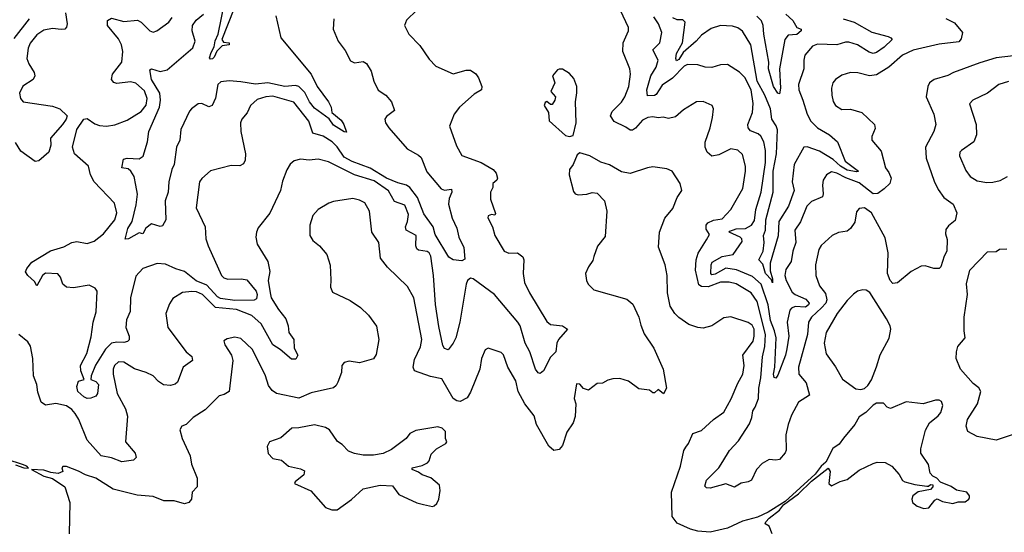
# Model space of a CAD drawing. Extents: x 1493970 to 1595317, y 729910 to 844791.
# Tile 305 of 338: x 1578355 to 1584031, y 801934 to 804889. Entities that reach past the tile are written whole.
import ezdxf

# ---------------------------------------------------------------- set-up
doc = ezdxf.new("R2010")
doc.units = 0

msp = doc.modelspace()

# ---------------------------------------------------------------- linework, layer by layer
at = {"layer": '0CON10XD'}
for points in [[(1581849.9, 804269.9), (1581782.3, 804302.3), (1581761.1, 804335), (1581770.2, 804359.8), (1581825, 804414.4), (1581843.1, 804445), (1581867.1, 804505), (1581876.2, 804575), (1581872.5, 804605), (1581832.9, 804705), (1581834.5, 804755), (1581864.2, 804824.2), (1581865.6, 804845), (1581790.6, 805005)], [(1579589.1, 804950.9), (1579520.4, 804775), (1579529.8, 804759.8), (1579562, 804755), (1579562, 804745), (1579522.2, 804737.8), (1579491.6, 804708.4), (1579477.3, 804672.7), (1579467, 804663), (1579455, 804662), (1579448.9, 804668.9), (1579459.9, 804700.1), (1579476.8, 804733.2), (1579482.2, 804767.8), (1579499.6, 804805), (1579536, 804985)], [(1578409.1, 804895), (1578320.8, 804780.8)], [(1578618.8, 804928.8), (1578629.3, 804865), (1578624.7, 804845.3), (1578615, 804835.6), (1578595, 804832), (1578545, 804838.6), (1578495, 804828.4), (1578455, 804801.4), (1578415, 804754.5), (1578403.3, 804725), (1578396.7, 804665), (1578407.8, 804635), (1578439.6, 804585), (1578443.1, 804565), (1578433.5, 804545), (1578374.2, 804505.8), (1578354.7, 804465), (1578359.1, 804435), (1578375.7, 804415), (1578545, 804391.5), (1578586.2, 804375), (1578628.8, 804335), (1578623.8, 804315), (1578602, 804285), (1578533.3, 804206.7), (1578534.2, 804165), (1578524, 804125), (1578465, 804076), (1578445, 804072), (1578361, 804131), (1578330.5, 804180.5)], [(1580645, 804943.8), (1580584.2, 804885.8), (1580573.8, 804855), (1580598, 804805), (1580661.3, 804741.3), (1580715, 804662), (1580755, 804620.8), (1580855, 804577.5), (1580928.8, 804598.8), (1580955, 804597.5), (1580985, 804577.1), (1581000, 804555), (1581018.8, 804505), (1581016.7, 804485), (1580975, 804459.4), (1580890, 804385), (1580860, 804345), (1580833.3, 804275), (1580872.4, 804162.4), (1580905, 804106.2), (1581015, 804065.4), (1581083.8, 804025), (1581102, 804005), (1581110, 803975), (1581105, 803963.3), (1581083.3, 803945), (1581082.5, 803922.5), (1581068.8, 803895), (1581069.4, 803855), (1581098.8, 803771.2), (1581095, 803762.5), (1581075, 803766.7), (1581055, 803757.5), (1581053.9, 803746.1), (1581081.4, 803695), (1581093.6, 803645), (1581148.6, 803555), (1581175, 803543.6), (1581225, 803544.5), (1581255, 803522), (1581261.1, 803505), (1581257.1, 803425), (1581265.7, 803375), (1581293.3, 803315), (1581395, 803149.2), (1581415, 803131.4), (1581484.1, 803124.1), (1581513.3, 803105), (1581460.6, 803045), (1581451.4, 803025), (1581445.6, 802974.4), (1581415, 802943.8), (1581375.6, 802865), (1581355, 802849.5), (1581343.6, 802853.6), (1581329.2, 802875), (1581296.4, 802975), (1581269.4, 803025), (1581239.8, 803125), (1581226, 803146), (1581092.5, 803305), (1580968.6, 803395), (1580955, 803399.1), (1580936.5, 803385), (1580928.5, 803365), (1580892.7, 803145), (1580868.8, 803055), (1580855, 803024), (1580825, 802986.7), (1580805, 802993.3), (1580795, 803010), (1580771.3, 803121.3), (1580752.6, 803247.4), (1580741.7, 803415), (1580725, 803526), (1580716.1, 803545), (1580705, 803552.2), (1580655, 803560.9), (1580645, 803567.8), (1580639.4, 803585), (1580641.8, 803645), (1580583.1, 803675), (1580580.3, 803695), (1580591.4, 803725), (1580596.8, 803766.8), (1580575, 803819.5), (1580515, 803841.1), (1580482.2, 803902.2), (1580399.3, 803959.3), (1580285.4, 803995.4), (1580135, 804070.6), (1580075, 804084.5), (1580025, 804078.5), (1579975, 804085.8), (1579937.5, 804075), (1579914.4, 804055.6), (1579895.5, 804024.5), (1579870.8, 803959.2), (1579858.5, 803905), (1579796.9, 803773.1), (1579730.9, 803689.1), (1579720.8, 803665), (1579717.5, 803635), (1579724.3, 803595), (1579785.7, 803495), (1579797.3, 803437.3), (1579788.2, 803385), (1579798.9, 803315), (1579805.8, 803285.8), (1579847.8, 803217.7), (1579888.9, 803165), (1579902.9, 803125), (1579907.5, 803085), (1579935.8, 803045.8), (1579937.8, 802995), (1579957.8, 802955), (1579947.1, 802932.9), (1579922.2, 802932.2), (1579857.3, 802987.3), (1579815, 803014.6), (1579747.6, 803135), (1579693.9, 803183.9), (1579605, 803217.5), (1579485, 803230.3), (1579410, 803305), (1579375, 803320), (1579346.9, 803323.1), (1579293.1, 803316.9), (1579238.7, 803281.3), (1579218.7, 803251.3), (1579197.5, 803195), (1579210, 803115), (1579315, 802974.3), (1579346.9, 802946.9), (1579352, 802925), (1579297.1, 802885), (1579265, 802798.8), (1579252.4, 802787.6), (1579225, 802779.4), (1579185, 802783.6), (1579155, 802803.5), (1579124.2, 802835.8), (1579085, 802855.3), (1579016.6, 802876.6), (1578955, 802915.3), (1578924.3, 802915.7), (1578901.5, 802895), (1578894.6, 802875), (1578894.5, 802845), (1578916.4, 802735), (1578964.4, 802645), (1578977, 802603), (1578965.7, 802455.7), (1579020.3, 802390.3), (1579026.2, 802365), (1579011.1, 802348.9), (1578945, 802340.4), (1578885, 802362.2), (1578824.6, 802375), (1578743.8, 802465), (1578696.1, 802585), (1578675, 802617.8), (1578655, 802642.2), (1578625, 802662.7), (1578564.3, 802675.7), (1578505, 802666.7), (1578480, 802685), (1578460.9, 802740.9), (1578454.6, 802785), (1578434.5, 802835.5), (1578432, 802935), (1578417.2, 803007.2), (1578402.8, 803032.7), (1578350.9, 803075)], [(1580166, 804895), (1580163.1, 804835), (1580191.2, 804765), (1580232, 804712), (1580263, 804653), (1580285, 804640), (1580335, 804648.5), (1580355, 804635.8), (1580382.4, 804592.4), (1580396, 804535), (1580422.6, 804482.6), (1580465.5, 804455), (1580498.2, 804415), (1580515.6, 804365), (1580469.1, 804330.9), (1580460, 804315), (1580464.2, 804295), (1580483.1, 804265), (1580588.5, 804145), (1580655, 804109.1), (1580668.9, 804095), (1580701.5, 804011.5), (1580785, 803914), (1580805, 803905.7), (1580845, 803912.5), (1580846.9, 803895), (1580831.4, 803858.6), (1580826.9, 803825), (1580848.6, 803745), (1580875, 803687.5), (1580887.5, 803635), (1580915.7, 803575), (1580922.2, 803507.8), (1580905, 803499), (1580854, 803504), (1580829.7, 803519.7), (1580750.4, 803650.4), (1580739.2, 803695), (1580685, 803769.4), (1580648.7, 803865), (1580605, 803922.7), (1580585, 803935.5), (1580535, 803948.2), (1580469.1, 803975), (1580375, 804033.4), (1580271, 804071), (1580225, 804096.7), (1580186, 804156), (1580155.9, 804185.9), (1580105, 804218.6), (1580045.2, 804235.2), (1580021.6, 804305), (1579935, 804414.7), (1579815, 804447.7), (1579775, 804443.9), (1579725, 804428.5), (1579686, 804395), (1579667, 804353), (1579635.7, 804315), (1579628.5, 804295), (1579630, 804245), (1579657.1, 804115), (1579655, 804080), (1579645, 804057.5), (1579625, 804046.2), (1579575, 804048.1), (1579455, 804018.6), (1579405, 803974.2), (1579391.9, 803955), (1579373.1, 803805), (1579425.4, 803695), (1579428.9, 803625), (1579440.9, 803585), (1579518.2, 803415), (1579531.6, 803401.6), (1579555, 803392.8), (1579634.7, 803395.3), (1579665, 803389.3), (1579718.3, 803325), (1579725.2, 803304.8), (1579720.4, 803279.6), (1579707.3, 803272.7), (1579595, 803271.2), (1579512.2, 803282.2), (1579495, 803292.3), (1579435, 803357.8), (1579373.2, 803383.2), (1579305, 803436.8), (1579255, 803451.9), (1579195, 803480.3), (1579147.3, 803482.7), (1579065, 803455.6), (1579025, 803410.8), (1578993.7, 803286.3), (1578992.4, 803207.6), (1578971.5, 803158.5), (1578966.9, 803115), (1578985.5, 803065.5), (1578985.6, 803044.4), (1578976.4, 803033.6), (1578955, 803027.3), (1578915, 803030), (1578885, 803024.6), (1578849.5, 802990.5), (1578791.7, 802898.3), (1578767.2, 802835), (1578766.4, 802815), (1578795, 802803.2), (1578809.2, 802785), (1578804.2, 802735), (1578795, 802718.8), (1578765, 802706.7), (1578745, 802706), (1578725, 802715.7), (1578691.3, 802745), (1578684.4, 802775), (1578695, 802805.9), (1578727.3, 802815), (1578708, 802865), (1578705.3, 802895), (1578741.5, 802965), (1578768.3, 803061.7), (1578779.6, 803145), (1578795.8, 803205.8), (1578801.1, 803325), (1578791.2, 803341.2), (1578755, 803358.2), (1578665, 803342.5), (1578625, 803347.5), (1578604.2, 803365), (1578591.4, 803405), (1578575, 803424.2), (1578505, 803427.1), (1578486.4, 803413.6), (1578453.9, 803353.9), (1578439.8, 803379.8), (1578401.6, 803415), (1578389.1, 803435), (1578395.9, 803455), (1578425, 803491.9), (1578533, 803557), (1578609.5, 803580.5), (1578655, 803604.6), (1578685, 803609.6), (1578745, 803599.2), (1578785, 803611.5), (1578838.9, 803655), (1578903.6, 803735), (1578915.8, 803775), (1578901.9, 803831.9), (1578784.4, 803954.4), (1578764, 803995), (1578752.2, 804045), (1578671.2, 804115), (1578660, 804155), (1578683.8, 804256.2), (1578725, 804316.7), (1578745, 804320), (1578789.1, 804289.1), (1578815, 804279.2), (1578855, 804275.8), (1578904, 804284), (1578975, 804310), (1579055, 804359.5), (1579084.2, 804395.8), (1579090.3, 804435), (1579075, 804480), (1579025, 804523.8), (1578995, 804530.8), (1578915, 804520.5), (1578898.1, 804528.1), (1578884.6, 804544.6), (1578889.5, 804575), (1578943.2, 804645), (1578949.2, 804705), (1578942.9, 804745), (1578925, 804779.5), (1578861.1, 804855), (1578861.9, 804885), (1578885, 804898.5), (1578955, 804879.6), (1579035, 804886.7), (1579055, 804875.7), (1579105, 804824.3), (1579125, 804817.1), (1579145, 804824.2), (1579215, 804875.8), (1579235, 804901.2)], [(1579832.2, 804912.2), (1579860.9, 804785), (1580036.4, 804575), (1580070, 804505), (1580135, 804416.2), (1580151.4, 804385), (1580155, 804353.3), (1580209.1, 804309.1), (1580224.5, 804285), (1580238.3, 804241.7), (1580225, 804243.3), (1580165, 804281.2), (1580138.5, 804318.5), (1580055, 804379.2), (1580025.4, 804415), (1580000, 804470), (1579965, 804504.1), (1579945, 804509.5), (1579883.3, 804505), (1579785, 804524.5), (1579715, 804517.2), (1579630.8, 804530.8), (1579563, 804537), (1579515, 804531.9), (1579498.1, 804515), (1579485, 804436.7), (1579465, 804394), (1579445, 804386.2), (1579405, 804406.2), (1579385, 804404), (1579345, 804375.8), (1579335, 804362), (1579285, 804256), (1579279.1, 804195), (1579258.9, 804155), (1579245.3, 804055), (1579232.2, 804025), (1579216, 803955), (1579212.1, 803895), (1579194.3, 803845.7), (1579197.5, 803735), (1579179.3, 803700.7), (1579165, 803696.7), (1579115, 803712), (1579083.2, 803686.8), (1579065, 803653.8), (1579045, 803660), (1578982.5, 803625), (1578964.3, 803624.3), (1578977.9, 803685), (1579004.2, 803725.8), (1579027.6, 803822.4), (1579033.9, 803883.9), (1579024.6, 803935.4), (1579014.5, 803985), (1578996.4, 804016.4), (1578979.9, 804029.9), (1578943.3, 804035), (1578954.6, 804085.4), (1578975, 804090), (1579045, 804087.3), (1579067.2, 804102.8), (1579091.7, 804185), (1579099.6, 804245), (1579161.8, 804385), (1579167.4, 804425), (1579163.4, 804465), (1579115.3, 804545), (1579105, 804600), (1579115, 804606.2), (1579165, 804590.6), (1579205, 804600), (1579352.6, 804727.4), (1579366.9, 804765), (1579349, 804825), (1579351, 804855), (1579373.3, 804886.6), (1579415, 804920.9)], [(1583695, 804896), (1583745, 804872), (1583790, 804815), (1583781.7, 804778.3), (1583768.2, 804761.8), (1583655, 804748.6), (1583505, 804713.8), (1583445, 804685.6), (1583364.7, 804615.2), (1583295, 804571.8), (1583255, 804565.4), (1583186.8, 804583.2), (1583145, 804584), (1583095, 804569.2), (1583058, 804545), (1583042.5, 804525), (1583035.7, 804495), (1583037.1, 804455), (1583045, 804417.5), (1583058, 804395), (1583095, 804370.8), (1583145, 804374.3), (1583210, 804355), (1583282, 804285), (1583287.7, 804262.3), (1583267.5, 804215), (1583267.5, 804195), (1583321.4, 804131.4), (1583345.8, 804035), (1583365, 804008.8), (1583378.9, 803975), (1583370.7, 803945), (1583338.9, 803915), (1583302.2, 803887.8), (1583275, 803885.9), (1583195, 803949.4), (1583117.9, 803977.9), (1583065, 804005.2), (1583035, 804012.3), (1583006.7, 803995), (1582987.3, 803965), (1582983.1, 803935), (1582987.7, 803885), (1582982.2, 803867.8), (1582918.9, 803841.1), (1582893.6, 803815), (1582855.7, 803724.3), (1582824.6, 803675), (1582830, 803605), (1582811.8, 803555), (1582802.9, 803495), (1582771.5, 803448.5), (1582765.4, 803415), (1582773.4, 803385), (1582808.9, 803318.9), (1582826.5, 803305), (1582888, 803278), (1582906.5, 803255), (1582903.2, 803245), (1582885, 803231.9), (1582825, 803236.3), (1582803.5, 803226.5), (1582795.2, 803215), (1582778.6, 803145), (1582788.8, 803065), (1582777.8, 802992.2), (1582770.8, 802955), (1582725, 802840), (1582715, 802823.3), (1582705, 802825.8), (1582701.5, 802845), (1582709.2, 802885), (1582715.5, 803055), (1582707.4, 803095), (1582683.4, 803155), (1582670.5, 803245), (1582629.5, 803365), (1582579.4, 803409.4), (1582487.6, 803447.6), (1582425, 803457.2), (1582365, 803422.9), (1582345, 803418.7), (1582338.7, 803425), (1582341.5, 803475), (1582348, 803492), (1582405, 803523.4), (1582468, 803535), (1582519.6, 803610.4), (1582518.9, 803625), (1582508.4, 803635), (1582445, 803664.8), (1582449.1, 803670.9), (1582485, 803682.7), (1582539.1, 803685), (1582574.6, 803705), (1582591.5, 803731.5), (1582599.2, 803795), (1582630.5, 803895), (1582654.4, 804065), (1582654.4, 804135), (1582645.2, 804185.2), (1582627.3, 804217.3), (1582612, 804232), (1582568.4, 804248.4), (1582554.7, 804265), (1582551.8, 804285), (1582579.3, 804355), (1582583.4, 804406.6), (1582571.5, 804485), (1582535, 804555.4), (1582505, 804586.2), (1582435, 804630.9), (1582395, 804629.1), (1582345, 804613.8), (1582306.1, 804616.1), (1582265, 804628.2), (1582205, 804630.7), (1582185, 804620.9), (1582117.7, 804552.3), (1582059.1, 804510.9), (1582025, 804458.8), (1582015, 804452.5), (1581975, 804450), (1581971.3, 804485), (1581993.9, 804566.1), (1582024.7, 804615), (1582036.2, 804655), (1582004.7, 804715), (1582044.6, 804755), (1582057.1, 804815), (1582038.3, 804865), (1582010.5, 804905)], [(1583103.1, 804895), (1583165, 804874.7), (1583266.7, 804816.7), (1583361.8, 804791.8), (1583378, 804785), (1583384.3, 804775), (1583338.9, 804731.1), (1583295, 804700), (1583275, 804694.4), (1583251.4, 804701.4), (1583185, 804745.1), (1583135, 804759.8), (1583115, 804759.3), (1583065, 804743.4), (1582955, 804747.8), (1582925, 804736.4), (1582881.8, 804685), (1582874.6, 804655), (1582874.7, 804605), (1582844.7, 804515), (1582846.1, 804485), (1582869.2, 804425), (1582894.4, 804344.4), (1582916.8, 804305), (1582955, 804265.9), (1583024.4, 804225), (1583070, 804185), (1583113.2, 804073.2), (1583190, 804015), (1583178.7, 804011.3), (1583125, 804021.9), (1583086.8, 804045), (1583045, 804082.7), (1582965, 804130.9), (1582895, 804156.4), (1582875, 804154.5), (1582820.3, 804055), (1582809, 803955), (1582819.2, 803905), (1582787.1, 803815), (1582731.4, 803725), (1582727.3, 803642.7), (1582681.8, 803485), (1582681.6, 803441.6), (1582695.4, 803394.6), (1582695, 803372.9), (1582689.4, 803389.4), (1582653.7, 803425), (1582639, 803479), (1582616.5, 803505), (1582641.8, 803555), (1582647.4, 803605), (1582643.7, 803645), (1582654, 803675), (1582656.6, 803735), (1582698.1, 803895), (1582699.3, 804015), (1582717.1, 804115), (1582723.1, 804255), (1582716.8, 804276.8), (1582691.9, 804315), (1582683.2, 804375), (1582650.4, 804455), (1582607.4, 804535), (1582569.5, 804745), (1582522.5, 804822.5), (1582495, 804842.3), (1582465, 804852.5), (1582395, 804855.3), (1582341.5, 804838.5), (1582285, 804799.6), (1582255.4, 804764.6), (1582180.6, 804699.4), (1582155, 804659.5), (1582141.5, 804651.5), (1582137, 804665), (1582140.8, 804695), (1582176.3, 804755), (1582191.4, 804875), (1582177.8, 804887.8), (1582145, 804889.2), (1582120.2, 804900.2)], [(1582771.8, 804921.8), (1582811.2, 804885), (1582835, 804843.3), (1582860, 804835), (1582860, 804825), (1582835, 804804.7), (1582785, 804800.9), (1582765.4, 804775), (1582735.4, 804605), (1582742, 804495), (1582735, 804461.2), (1582725, 804465.7), (1582701.5, 804505), (1582671.3, 804605), (1582674.4, 804645), (1582644.7, 804805), (1582641.8, 804855), (1582631.9, 804881.9), (1582605, 804909.6)], [(1584085, 804680.5), (1583985, 804669.6), (1583889.3, 804640.7), (1583738.8, 804585), (1583705, 804566.7), (1583626.2, 804545), (1583600.8, 804525), (1583590, 804505), (1583580.8, 804445), (1583624.1, 804344.1), (1583636, 804285), (1583624.2, 804245), (1583577.8, 804155), (1583580.2, 804090.2), (1583627.5, 803957.5), (1583650.7, 803910.7), (1583682, 803865), (1583736.9, 803825), (1583758.2, 803775), (1583747.6, 803732.4), (1583708.8, 803701.2), (1583695, 803680), (1583692.2, 803655), (1583701.5, 803621.5), (1583700, 803555), (1583683.6, 803526.4), (1583665.5, 803464.5), (1583655.6, 803454.4), (1583625.7, 803455.7), (1583575, 803470), (1583552.7, 803467.3), (1583495, 803438), (1583415, 803372.5), (1583388.6, 803368.6), (1583372.3, 803385), (1583358.6, 803425), (1583361.9, 803545), (1583345, 803631.4), (1583265, 803776.5), (1583225, 803804.5), (1583195, 803801.4), (1583178.5, 803781.5), (1583168.6, 803721.4), (1583144, 803685), (1583125, 803669.2), (1583075, 803662.9), (1583038.8, 803645), (1582975, 803588.1), (1582962.5, 803565), (1582942.7, 803475), (1582944.6, 803415), (1582966.5, 803355), (1583001.1, 803311.1), (1583008.6, 803275), (1583002.4, 803255), (1582978.3, 803228.3), (1582920.4, 803175), (1582902.1, 803145), (1582896.2, 803075), (1582845.6, 802885), (1582847.1, 802845), (1582889.2, 802795), (1582907.5, 802725), (1582845.7, 802685), (1582805, 802608.8), (1582784.6, 802555), (1582771.2, 802495), (1582772.8, 802407.2), (1582768.1, 802391.9), (1582735, 802354.4), (1582715, 802349.5), (1582675, 802352.9), (1582635, 802330.6), (1582601.9, 802295), (1582574, 802235), (1582555, 802224.2), (1582515, 802217.8), (1582475, 802193.5), (1582425, 802213.2), (1582335, 802188.9), (1582315, 802190.6), (1582305, 802200), (1582314.5, 802235), (1582385, 802306.4), (1582408.3, 802341.7), (1582447.5, 802405), (1582499.7, 802460.3), (1582561.7, 802558.3), (1582576.3, 802595), (1582581, 802635), (1582595.5, 802655.5), (1582614.3, 802705), (1582615.9, 802765), (1582627.7, 802825), (1582637.6, 802945), (1582650.7, 803005), (1582655.1, 803075), (1582606.4, 803265), (1582572.2, 803315), (1582485, 803366.2), (1582445, 803376.9), (1582395, 803376.2), (1582325, 803348.3), (1582285, 803351), (1582271.1, 803361.1), (1582251.9, 803445), (1582254.7, 803505), (1582267, 803543), (1582315, 803619.2), (1582331.7, 803651.7), (1582312.4, 803682.4), (1582311.6, 803705), (1582322.3, 803717.7), (1582355, 803734.3), (1582405, 803741.4), (1582455.4, 803794.6), (1582523.7, 803916.3), (1582539.6, 804015), (1582539.1, 804045), (1582521.1, 804111.1), (1582495, 804136.9), (1582455, 804145.3), (1582385, 804110.6), (1582345, 804101.8), (1582317.5, 804125), (1582306.8, 804155), (1582307.1, 804182.9), (1582335.6, 804265), (1582348.9, 804325), (1582354, 804375), (1582346.2, 804395), (1582295, 804417.8), (1582257.5, 804415), (1582181.3, 804368.7), (1582135, 804330), (1582095, 804320.5), (1582065, 804327.8), (1582035, 804324.3), (1582005, 804330), (1581976.7, 804325), (1581945, 804309.1), (1581905.3, 804264.7), (1581887.3, 804252.7), (1581875, 804251.8), (1581849.9, 804269.9)], [(1581525, 804216.2), (1581545, 804222.5), (1581562.9, 804295), (1581560, 804415), (1581567.7, 804467.7), (1581566.2, 804505), (1581549.7, 804549.7), (1581525, 804578.8), (1581485, 804603.3), (1581465, 804603.8), (1581455, 804600), (1581426, 804565), (1581440, 804525), (1581417.5, 804475), (1581443.3, 804445), (1581440, 804425), (1581425, 804400), (1581415, 804400), (1581395, 804417.5), (1581385, 804412.5), (1581378.8, 804395), (1581403.3, 804353.3), (1581407, 804307), (1581501.7, 804221.7), (1581525, 804216.2)], [(1584055, 804533.8), (1584000, 804515), (1583935, 804466.5), (1583849.2, 804425), (1583831.4, 804405), (1583868.1, 804285), (1583871.4, 804225), (1583855.8, 804185), (1583784, 804135), (1583774.2, 804125), (1583772.5, 804105), (1583809.6, 804019.6), (1583835, 803985.5), (1583875, 803960.9), (1583930.2, 803950.2)], [(1582692.5, 801925), (1582675, 801970), (1582653, 801983), (1582656.7, 801995), (1582676.2, 802015), (1582735, 802061.9), (1582758.5, 802091.5), (1582845, 802155.7), (1582920.7, 802229.3), (1583015, 802303.3), (1583026.7, 802285), (1583020, 802215), (1583035, 802202.5), (1583085, 802227.5), (1583125, 802238.8), (1583195, 802291.2), (1583275, 802331.2), (1583298.3, 802338.3), (1583345, 802336.7), (1583383.3, 802315), (1583425, 802266.7), (1583445, 802233.3), (1583457.5, 802225), (1583515, 802208.8), (1583585, 802200), (1583595, 802200), (1583605, 802210), (1583618.3, 802208.3), (1583620, 802195), (1583605, 802180), (1583533.8, 802166.2), (1583503.3, 802145), (1583498, 802125), (1583502.5, 802105), (1583528, 802085), (1583568.1, 802071.9), (1583595.5, 802074.5), (1583630.7, 802119.3), (1583645, 802127.5), (1583675, 802111.2), (1583735, 802100), (1583765, 802108.8), (1583805, 802110), (1583826.7, 802125), (1583830, 802135), (1583831.2, 802145), (1583815.7, 802165.7), (1583755, 802177.5), (1583725, 802197.5), (1583663, 802223), (1583642.5, 802245), (1583618.3, 802258.3), (1583603.8, 802275), (1583594.2, 802325), (1583550.3, 802390.3), (1583550.8, 802415), (1583577, 802523), (1583600, 802565), (1583650.8, 802605), (1583665.7, 802625), (1583677.1, 802665), (1583668.8, 802688.8), (1583655.7, 802695.7), (1583635, 802695.8), (1583564.1, 802674.1), (1583465, 802686.1), (1583375, 802648.1), (1583356.7, 802655), (1583335, 802677.5), (1583295, 802677.5), (1583275, 802667.5), (1583232.5, 802625), (1583195, 802600), (1583168.8, 802555), (1583105, 802475.8), (1583078.5, 802441.5), (1583043.6, 802416.4), (1583001.5, 802338.5), (1582975, 802314.2), (1582941.2, 802268.8), (1582767.8, 802112.2), (1582669.5, 802050.5), (1582609, 802021), (1582522.9, 801997.1), (1582435, 801958), (1582334.7, 801934.7), (1582265, 801941.1), (1582222.3, 801952.3), (1582145, 801987.1), (1582115.6, 802025), (1582111.9, 802165), (1582164.5, 802315), (1582184.4, 802405), (1582194.6, 802425.4), (1582210.8, 802445), (1582236.2, 802503.8), (1582285, 802521.2), (1582355, 802584), (1582415, 802626.7), (1582457.5, 802702.5), (1582495, 802794), (1582523.1, 802845), (1582531.1, 802895), (1582524.4, 802955), (1582583.7, 803035), (1582590, 803065), (1582588.7, 803105), (1582577.4, 803127.4), (1582555, 803142.8), (1582455, 803176.2), (1582415, 803170.5), (1582345, 803124), (1582295, 803111.4), (1582265, 803114.3), (1582212.1, 803132.1), (1582155, 803172), (1582132, 803195), (1582105, 803237.5), (1582090, 803315), (1582087.7, 803415), (1582076.9, 803475), (1582038.3, 803578.3), (1582044.2, 803665), (1582074.2, 803745), (1582119.7, 803800.3), (1582145, 803863.8), (1582172.5, 803905), (1582162, 803945), (1582115.8, 804015), (1582085, 804030), (1582005, 804040), (1581975, 804035.8), (1581875, 804003.3), (1581825, 804011.4), (1581755, 804052), (1581705, 804068), (1581642.5, 804105), (1581585, 804122.5), (1581569.3, 804110.7), (1581546.2, 804055), (1581524.2, 804025), (1581522.9, 803995), (1581548.3, 803898.3), (1581556.7, 803885), (1581575, 803878.8), (1581625, 803882.5), (1581655, 803893.8), (1581685, 803890), (1581725.7, 803845.7), (1581740, 803785), (1581730.5, 803639.5), (1581685.8, 803584.2), (1581665.6, 803524.4), (1581659.1, 803500.9), (1581633.8, 803465), (1581616.7, 803425), (1581622.5, 803385), (1581632.5, 803365), (1581665, 803332.5), (1581855, 803278.9), (1581889.8, 803249.8), (1581924.3, 803175), (1581935, 803127.5), (1581955, 803077.5), (1582010.8, 802995), (1582064, 802875), (1582083.3, 802765), (1582067, 802733), (1582035, 802757.5), (1582015, 802737.5), (1582005, 802737.5), (1581985, 802752.5), (1581925, 802761.2), (1581864.4, 802804.4), (1581815, 802820.8), (1581775, 802818.8), (1581745, 802811.2), (1581715.8, 802794.2), (1581685, 802790.8), (1581635, 802753.3), (1581605, 802762.5), (1581585, 802787.5), (1581565, 802790), (1581551.1, 802705), (1581561.2, 802675), (1581557.9, 802602.1), (1581545.3, 802564.7), (1581509.6, 802510.4), (1581484.4, 802435), (1581465, 802410.8), (1581435, 802405.8), (1581405, 802430), (1581335.3, 802555), (1581320.3, 802605), (1581266.4, 802675), (1581229.1, 802745), (1581215, 802806.2), (1581168.6, 802885), (1581145, 802957.5), (1581130.7, 802970.7), (1581055, 802996), (1581038.8, 802985), (1581018.1, 802935), (1581008.5, 802875), (1580955, 802740.8), (1580935, 802708.6), (1580895, 802687.1), (1580875, 802691.1), (1580854.3, 802705), (1580789.2, 802819.2), (1580722.6, 802832.6), (1580632, 802865), (1580624.3, 802885), (1580630.5, 802929.5), (1580665, 803003.3), (1580672.9, 803045), (1580628.1, 803285), (1580591.3, 803351.3), (1580475, 803462), (1580435.8, 803515), (1580425.6, 803605), (1580385, 803663.8), (1580372.7, 803785), (1580345, 803832.9), (1580315, 803849.4), (1580275, 803858.2), (1580165, 803840.6), (1580137.6, 803832.4), (1580075, 803795.8), (1580045, 803760), (1580027.5, 803705), (1580027.1, 803645), (1580045, 803616), (1580083.8, 803585), (1580125.6, 803535.6), (1580144.3, 803474.3), (1580149.7, 803390.3), (1580146.4, 803346.4), (1580158.3, 803318.3), (1580259.7, 803269.7), (1580319.4, 803229.4), (1580366, 803186), (1580412.6, 803122.6), (1580426, 803045), (1580411.2, 802958.8), (1580395.8, 802934.2), (1580315, 802911.2), (1580255, 802920), (1580225, 802912.5), (1580213.3, 802895), (1580210, 802855), (1580190.2, 802799.8), (1580179.8, 802780.2), (1580163.6, 802766.4), (1580035, 802737.7), (1579965, 802706.9), (1579835, 802733.4), (1579811.3, 802751.3), (1579790.3, 802780.3), (1579771.8, 802835), (1579697.8, 802987.8), (1579630.3, 803050.3), (1579595, 803059.2), (1579550.7, 803049.3), (1579532.5, 803037.5), (1579537.5, 803015), (1579575.7, 802955), (1579584.3, 802925), (1579562.5, 802745), (1579535, 802727.5), (1579505, 802720), (1579425, 802640.6), (1579356, 802595), (1579315, 802556), (1579290, 802545), (1579278, 802525), (1579291.4, 802475), (1579337.5, 802375), (1579345, 802327.5), (1579379.2, 802245), (1579378.8, 802195), (1579348.8, 802165), (1579345.8, 802125), (1579330.8, 802105), (1579305, 802098.2), (1579245, 802114.6), (1579185.4, 802115.4), (1579125, 802139.5), (1579032.2, 802147.8), (1578895, 802181.8), (1578794, 802245), (1578735, 802265.4), (1578695, 802286.8), (1578625, 802313.5), (1578605, 802313.3), (1578598.8, 802305), (1578603.8, 802285), (1578576.7, 802273.3), (1578535, 802278), (1578495, 802291.3), (1578423.3, 802295), (1578495, 802257.3), (1578545, 802243.9), (1578616.2, 802195), (1578643.8, 802105), (1578641.2, 801925)], [(1583930.2, 803950.2), (1583965, 803952.9), (1584007, 803963), (1584049.2, 803985)], [(1584076.7, 802495), (1583984.7, 802464.7), (1583875, 802486.9), (1583820, 802515), (1583811.4, 802545), (1583818.1, 802585), (1583876.9, 802675), (1583895.7, 802745), (1583885, 802765.8), (1583851.7, 802791.7), (1583778, 802875), (1583754.4, 802935), (1583755.7, 802975), (1583764, 803005), (1583806.2, 803055), (1583800, 803095), (1583800, 803175), (1583819.2, 803305), (1583813.1, 803366.9), (1583831.5, 803445), (1583935, 803551.2), (1583985, 803552.5), (1584003, 803567), (1584045, 803567.5)], [(1583203.6, 802756.4), (1583225, 802763.3), (1583245, 802780), (1583265, 802813.3), (1583295, 802887.5), (1583315, 802957.5), (1583367.6, 803052.4), (1583377.1, 803105), (1583373.1, 803125), (1583352.1, 803165), (1583256.2, 803316.2), (1583235, 803329.4), (1583215, 803331.4), (1583185, 803324.4), (1583162.5, 803307.5), (1583125, 803270), (1583067.5, 803195), (1583004.2, 803085), (1582993.2, 803025), (1583005, 802962.5), (1583057.8, 802887.8), (1583097.6, 802817.6), (1583175, 802761.2), (1583203.6, 802756.4)], [(1580185, 802063.8), (1580267.4, 802122.6), (1580335, 802184), (1580434.1, 802205.9), (1580505, 802202), (1580541.3, 802151.3), (1580644, 802104), (1580683.9, 802093.9), (1580735, 802083.3), (1580745, 802086.7), (1580760.5, 802099.5), (1580770.8, 802125), (1580780, 802175), (1580775.6, 802205), (1580725, 802248.5), (1580674.6, 802264.6), (1580655, 802280.8), (1580617.5, 802295), (1580617.5, 802305), (1580675, 802318), (1580706.1, 802333.9), (1580716.7, 802345), (1580727.5, 802385), (1580757.5, 802415), (1580812.5, 802445), (1580817.5, 802455), (1580810, 802475), (1580810, 802515), (1580790, 802535), (1580765, 802542.5), (1580638.3, 802521.7), (1580605, 802502.5), (1580583.3, 802475), (1580498.5, 802411.5), (1580451.1, 802388.9), (1580395, 802379.1), (1580335, 802378.8), (1580285, 802387.5), (1580251.2, 802401.2), (1580215, 802440), (1580186.6, 802456.6), (1580142, 802525), (1580117.4, 802537.4), (1580055, 802552.9), (1579965, 802535.7), (1579925, 802534), (1579861.2, 802478.8), (1579796.2, 802455), (1579781.7, 802428.3), (1579787.3, 802387.3), (1579815, 802360), (1579865, 802350), (1579905, 802316), (1579975, 802300), (1579998, 802288), (1579993.3, 802265), (1579942.5, 802225), (1579940, 802215), (1580033, 802173), (1580117.7, 802077.7), (1580155, 802063.8), (1580185, 802063.8)], [(1578331.9, 802321.9), (1578378.8, 802305), (1578406.9, 802303.1), (1578395.6, 802315), (1578372, 802325), (1578282.7, 802352.7)]]:
    msp.add_lwpolyline(points, dxfattribs=at)

doc.saveas('drawing.dxf')
